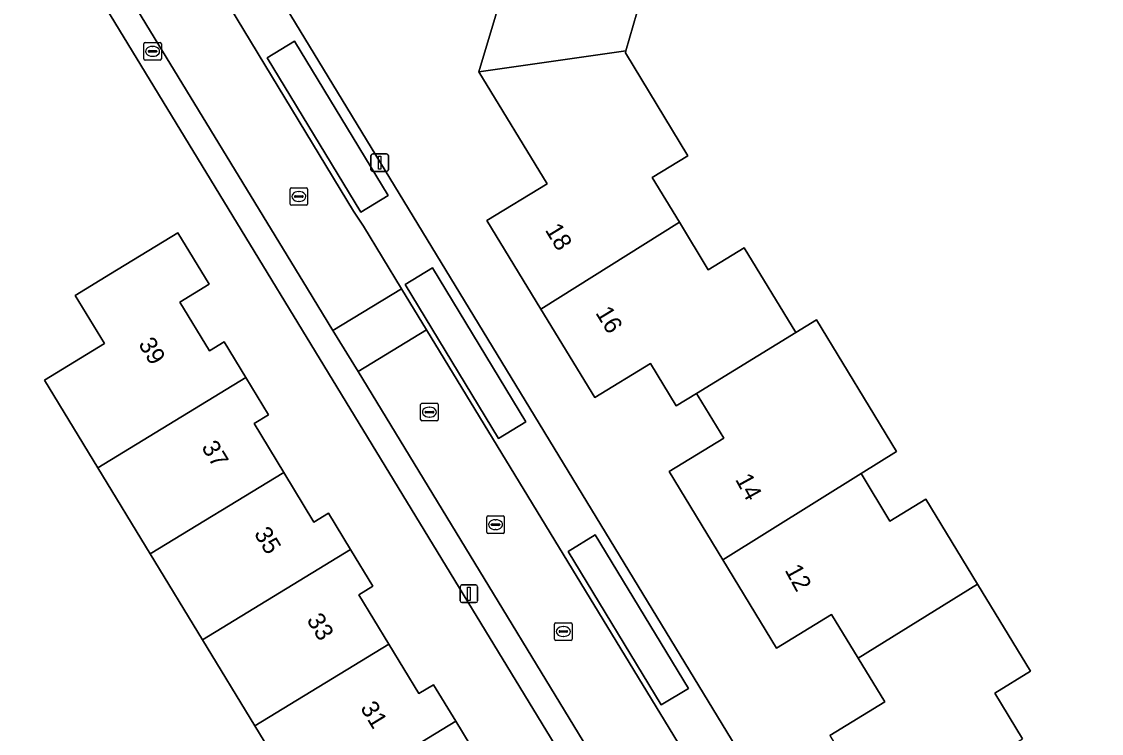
# Model space of a CAD drawing. Extents: x 157767 to 159172, y 387839 to 389425.
# Drawn here: x 158078.5 to 158139.9, y 388509.6 to 388550 of the extents above; entities that cross this region are included whole.
import ezdxf

# ---------------------------------------------------------------- set-up
doc = ezdxf.new("R2010")
doc.units = 0
for name, color, linetype in [('IMGEO_Brandkraan', 7, 'Continuous'), ('IMGEO_Erf', 7, 'Continuous'), ('IMGEO_Kolk', 7, 'Continuous'), ('IMGEO_Lichtmast', 7, 'Continuous'), ('IMGEO_Pand', 7, 'Continuous'), ('IMGEO_Pand_nummerreeks', 7, 'Continuous'), ('IMGEO_Parkeervlak_open', 7, 'Continuous'), ('IMGEO_Rijbaan_lokaal_open', 7, 'Continuous'), ('IMGEO_Rioolput', 7, 'Continuous'), ('IMGEO_Voetpad_open', 7, 'Continuous')]:
    doc.layers.add(name, color=color, linetype=linetype)

msp = doc.modelspace()

# ---------------------------------------------------------------- linework, layer by layer
at = {"layer": 'IMGEO_Brandkraan'}
for p, q in [((158085.419, 388547.904), (158085.419, 388548.756)), ((158085.494, 388548.83), (158086.346, 388548.83)), ((158086.42, 388548.756), (158086.42, 388547.904)), ((158085.678, 388548.324), (158085.678, 388548.336)), ((158086.116, 388548.287), (158085.718, 388548.287)), ((158085.721, 388548.373), (158086.119, 388548.373)), ((158085.93, 388548.05), (158085.905, 388548.05)), ((158085.907, 388548.61), (158085.932, 388548.61)), ((158086.162, 388548.336), (158086.162, 388548.324)), ((158086.346, 388547.83), (158085.494, 388547.83))]:
    msp.add_line(p, q, dxfattribs=at)
for points in [[(158085.419, 388547.904), (158085.419, 388548.756)], [(158085.494, 388548.83), (158086.346, 388548.83)], [(158086.42, 388548.756), (158086.42, 388547.904)], [(158086.346, 388547.83), (158085.494, 388547.83)]]:
    msp.add_lwpolyline(points, dxfattribs=at)
for centre, radius, start, end in [((158085.496, 388548.754), 0.0765, 91.55205, 178.44795), ((158085.496, 388548.754), 0.0765, 91.55205, 178.44795), ((158086.344, 388548.754), 0.0765, 1.55205, 88.44795), ((158086.344, 388548.754), 0.0765, 1.55205, 88.44795), ((158085.718, 388548.333), 0.0403, 85.87752, 175.75265), ((158085.715, 388548.323), 0.0366, 178.93798, 274.71019), ((158086.119, 388548.33), 0.043, 264.86636, 352.45326), ((158086.123, 388548.335), 0.0386, 1.73085, 96.63898), ((158085.496, 388547.906), 0.0765, 181.55205, 268.44795), ((158085.496, 388547.906), 0.0765, 181.55205, 268.44795), ((158086.344, 388547.906), 0.0765, 271.55205, 358.44795), ((158086.344, 388547.906), 0.0765, 271.55205, 358.44795)]:
    msp.add_arc(centre, radius, start, end, dxfattribs=at)
for centre, major_axis, ratio, start_param, end_param in [((158085.906, 388548.33), (-0.387, 0.002), 0.722429, 4.712389, 7.853982), ((158085.931, 388548.33), (-0.39, 0.002), 0.717154, 1.570796, 4.712389)]:
    msp.add_ellipse(centre, major_axis=major_axis, ratio=ratio, start_param=start_param, end_param=end_param, dxfattribs=at)
at = {"layer": 'IMGEO_Erf'}
for points in [[(158114.935, 388440.198), (158118.209, 388434.304), (158121.651, 388436.4), (158122.951, 388434.264), (158119.424, 388432.116), (158121.853, 388427.742), (158122.495, 388426.586), (158149.258, 388442.588), (158114.242, 388500), (158071.868, 388569.477)], [(158091.923, 388553.434), (158124.459, 388500)], [(158124.43, 388509.481), (158127.546, 388511.378), (158126.035, 388513.86), (158124.525, 388516.34), (158121.392, 388514.433), (158118.338, 388519.45), (158115.284, 388524.465), (158118.398, 388526.361), (158116.945, 388528.747), (158116.851, 388528.901), (158115.692, 388528.189), (158114.226, 388530.596), (158111.054, 388528.665), (158107.99, 388533.698), (158104.926, 388538.729), (158108.345, 388540.81), (158104.473, 388547.17), (158106.361, 388553.51)], [(158113.661, 388551.248), (158112.834, 388548.366), (158112.8, 388548.246), (158116.356, 388542.407), (158114.324, 388541.169), (158115.873, 388538.626), (158117.514, 388535.931), (158119.555, 388537.174), (158122.484, 388532.364), (158123.659, 388533.08), (158126.655, 388528.159), (158128.205, 388525.613), (158126.195, 388524.357), (158127.841, 388521.655), (158129.879, 388522.896), (158132.817, 388518.071), (158135.832, 388513.119), (158133.795, 388511.879), (158135.376, 388509.282)], [(158094.705, 388505.132), (158091.73, 388510.017), (158088.755, 388514.902), (158085.781, 388519.787), (158082.806, 388524.673), (158079.768, 388529.662), (158083.183, 388531.742), (158081.52, 388534.473), (158083.524, 388535.693), (158087.357, 388538.026), (158089.134, 388535.107), (158087.47, 388534.094), (158089.16, 388531.319), (158089.996, 388531.829), (158091.229, 388529.803), (158092.515, 388527.691), (158091.69, 388527.189), (158093.379, 388524.415), (158095.095, 388521.598), (158095.918, 388522.099), (158097.177, 388520.032), (158098.444, 388517.951), (158097.646, 388517.465), (158099.353, 388514.661), (158101.063, 388511.852), (158101.887, 388512.354), (158103.151, 388510.278), (158104.403, 388508.221)]]:
    msp.add_lwpolyline(points, dxfattribs=at)
at = {"layer": 'IMGEO_Kolk'}
for p, q in [((158093.734, 388539.662), (158093.734, 388540.514)), ((158093.809, 388540.588), (158094.661, 388540.588)), ((158093.993, 388540.082), (158093.993, 388540.094)), ((158094.431, 388540.045), (158094.033, 388540.045)), ((158094.036, 388540.131), (158094.434, 388540.131)), ((158094.222, 388540.368), (158094.247, 388540.368)), ((158094.477, 388540.094), (158094.477, 388540.082)), ((158094.735, 388540.514), (158094.735, 388539.662)), ((158094.661, 388539.588), (158093.809, 388539.588)), ((158094.245, 388539.808), (158094.22, 388539.808)), ((158101.158, 388527.416), (158101.158, 388528.268)), ((158101.233, 388528.342), (158102.085, 388528.342)), ((158101.417, 388527.836), (158101.417, 388527.848)), ((158101.855, 388527.799), (158101.457, 388527.799)), ((158101.46, 388527.885), (158101.858, 388527.885)), ((158101.646, 388528.122), (158101.671, 388528.122)), ((158101.901, 388527.848), (158101.901, 388527.836)), ((158102.159, 388528.268), (158102.159, 388527.416)), ((158102.085, 388527.342), (158101.233, 388527.342)), ((158101.669, 388527.562), (158101.644, 388527.562)), ((158108.771, 388514.951), (158108.771, 388515.803)), ((158108.846, 388515.877), (158109.698, 388515.877)), ((158109.259, 388515.657), (158109.284, 388515.657)), ((158109.772, 388515.803), (158109.772, 388514.951)), ((158109.698, 388514.877), (158108.846, 388514.877)), ((158109.03, 388515.371), (158109.03, 388515.383)), ((158109.468, 388515.334), (158109.07, 388515.334)), ((158109.073, 388515.42), (158109.471, 388515.42)), ((158109.282, 388515.097), (158109.257, 388515.097)), ((158109.514, 388515.383), (158109.514, 388515.371))]:
    msp.add_line(p, q, dxfattribs=at)
for points in [[(158093.734, 388539.662), (158093.734, 388540.514)], [(158093.809, 388540.588), (158094.661, 388540.588)], [(158094.735, 388540.514), (158094.735, 388539.662)], [(158094.661, 388539.588), (158093.809, 388539.588)], [(158101.158, 388527.416), (158101.158, 388528.268)], [(158101.233, 388528.342), (158102.085, 388528.342)], [(158102.159, 388528.268), (158102.159, 388527.416)], [(158102.085, 388527.342), (158101.233, 388527.342)], [(158108.771, 388514.951), (158108.771, 388515.803)], [(158108.846, 388515.877), (158109.698, 388515.877)], [(158109.772, 388515.803), (158109.772, 388514.951)], [(158109.698, 388514.877), (158108.846, 388514.877)]]:
    msp.add_lwpolyline(points, dxfattribs=at)
for centre, radius, start, end in [((158093.811, 388540.512), 0.0765, 91.55205, 178.44795), ((158093.811, 388540.512), 0.0765, 91.55205, 178.44795), ((158094.033, 388540.091), 0.0403, 85.87752, 175.75265), ((158094.03, 388540.081), 0.0366, 178.93798, 274.71019), ((158094.434, 388540.088), 0.043, 264.86636, 352.45326), ((158094.438, 388540.093), 0.0386, 1.73085, 96.63898), ((158094.659, 388540.512), 0.0765, 1.55205, 88.44795), ((158094.659, 388540.512), 0.0765, 1.55205, 88.44795), ((158093.811, 388539.664), 0.0765, 181.55205, 268.44795), ((158093.811, 388539.664), 0.0765, 181.55205, 268.44795), ((158094.659, 388539.664), 0.0765, 271.55205, 358.44795), ((158094.659, 388539.664), 0.0765, 271.55205, 358.44795), ((158101.235, 388528.266), 0.0765, 91.55205, 178.44795), ((158101.235, 388528.266), 0.0765, 91.55205, 178.44795), ((158101.457, 388527.845), 0.0403, 85.87752, 175.75265), ((158101.454, 388527.835), 0.0366, 178.93798, 274.71019), ((158101.858, 388527.842), 0.043, 264.86636, 352.45326), ((158101.862, 388527.847), 0.0386, 1.73085, 96.63898), ((158102.083, 388528.266), 0.0765, 1.55205, 88.44795), ((158102.083, 388528.266), 0.0765, 1.55205, 88.44795), ((158101.235, 388527.418), 0.0765, 181.55205, 268.44795), ((158101.235, 388527.418), 0.0765, 181.55205, 268.44795), ((158102.083, 388527.418), 0.0765, 271.55205, 358.44795), ((158102.083, 388527.418), 0.0765, 271.55205, 358.44795), ((158108.848, 388515.801), 0.0765, 91.55205, 178.44795), ((158108.848, 388515.801), 0.0765, 91.55205, 178.44795), ((158109.696, 388515.801), 0.0765, 1.55205, 88.44795), ((158109.696, 388515.801), 0.0765, 1.55205, 88.44795), ((158108.848, 388514.953), 0.0765, 181.55205, 268.44795), ((158108.848, 388514.953), 0.0765, 181.55205, 268.44795), ((158109.07, 388515.38), 0.0403, 85.87752, 175.75265), ((158109.067, 388515.37), 0.0366, 178.93798, 274.71019), ((158109.471, 388515.377), 0.043, 264.86636, 352.45326), ((158109.475, 388515.382), 0.0386, 1.73085, 96.63898), ((158109.696, 388514.953), 0.0765, 271.55205, 358.44795), ((158109.696, 388514.953), 0.0765, 271.55205, 358.44795)]:
    msp.add_arc(centre, radius, start, end, dxfattribs=at)
for centre, major_axis, ratio, start_param, end_param in [((158094.221, 388540.088), (-0.387, 0.002), 0.722429, 4.712389, 7.853982), ((158094.246, 388540.088), (-0.39, 0.002), 0.717154, 1.570796, 4.712389), ((158101.645, 388527.842), (-0.387, 0.002), 0.722429, 4.712389, 7.853982), ((158101.67, 388527.842), (-0.39, 0.002), 0.717154, 1.570796, 4.712389), ((158109.258, 388515.377), (-0.387, 0.002), 0.722429, 4.712389, 7.853982), ((158109.283, 388515.377), (-0.39, 0.002), 0.717154, 1.570796, 4.712389)]:
    msp.add_ellipse(centre, major_axis=major_axis, ratio=ratio, start_param=start_param, end_param=end_param, dxfattribs=at)
at = {"layer": 'IMGEO_Lichtmast'}
for p, q in [((158098.435, 388542.512), (158099.225, 388542.512)), ((158099.225, 388542.512), (158098.435, 388542.512)), ((158098.335, 388541.612), (158098.335, 388542.412)), ((158098.335, 388542.412), (158098.335, 388541.612)), ((158099.325, 388542.412), (158099.325, 388541.612)), ((158099.325, 388541.612), (158099.325, 388542.412)), ((158099.225, 388541.512), (158098.435, 388541.512)), ((158098.435, 388541.512), (158099.225, 388541.512)), ((158103.508, 388518.022), (158104.298, 388518.022)), ((158104.298, 388518.022), (158103.508, 388518.022)), ((158103.408, 388517.122), (158103.408, 388517.922)), ((158103.408, 388517.922), (158103.408, 388517.122)), ((158104.398, 388517.922), (158104.398, 388517.122)), ((158104.398, 388517.122), (158104.398, 388517.922)), ((158104.298, 388517.022), (158103.508, 388517.022)), ((158103.508, 388517.022), (158104.298, 388517.022))]:
    msp.add_line(p, q, dxfattribs=at)
for points in [[(158098.755, 388542.387), (158098.905, 388542.387), (158098.905, 388541.637), (158098.755, 388541.637), (158098.755, 388542.387)], [(158103.828, 388517.897), (158103.978, 388517.897), (158103.978, 388517.147), (158103.828, 388517.147), (158103.828, 388517.897)]]:
    msp.add_lwpolyline(points, dxfattribs=at)
for centre, start, end in [((158098.435, 388542.412), 90, 180), ((158098.435, 388542.412), 90, 180), ((158099.225, 388542.412), 0, 90), ((158099.225, 388542.412), 360, 90), ((158098.435, 388541.612), 180, 270), ((158098.435, 388541.612), 180, 270), ((158099.225, 388541.612), 270, 0), ((158099.225, 388541.612), 270, 0), ((158103.508, 388517.922), 90, 180), ((158103.508, 388517.922), 90, 180), ((158104.298, 388517.922), 0, 90), ((158104.298, 388517.922), 360, 90), ((158103.508, 388517.122), 180, 270), ((158103.508, 388517.122), 180, 270), ((158104.298, 388517.122), 270, 0), ((158104.298, 388517.122), 270, 0)]:
    msp.add_arc(centre, 0.1, start, end, dxfattribs=at)
at = {"layer": 'IMGEO_Pand'}
for points in [[(158107.242, 388559.325), (158106.315, 388556.229), (158105.345, 388556.464), (158104.585, 388553.941), (158106.361, 388553.51), (158104.473, 388547.17), (158112.834, 388548.366), (158113.661, 388551.248), (158114.027, 388551.16), (158115.719, 388556.741)], [(158115.873, 388538.626), (158114.324, 388541.169), (158116.356, 388542.407), (158112.8, 388548.246), (158112.834, 388548.366), (158104.473, 388547.17), (158108.345, 388540.81), (158104.926, 388538.729), (158107.99, 388533.698)], [(158119.555, 388537.174), (158117.514, 388535.931), (158115.873, 388538.626), (158107.99, 388533.698), (158111.054, 388528.665), (158114.226, 388530.596), (158115.692, 388528.189), (158116.851, 388528.901), (158122.484, 388532.364)], [(158091.229, 388529.803), (158089.996, 388531.829), (158089.16, 388531.319), (158087.47, 388534.094), (158089.134, 388535.107), (158087.357, 388538.026), (158083.524, 388535.693), (158081.52, 388534.473), (158083.183, 388531.742), (158079.768, 388529.662), (158082.806, 388524.673)], [(158126.655, 388528.159), (158123.659, 388533.08), (158122.484, 388532.364), (158116.851, 388528.901), (158116.945, 388528.747), (158118.398, 388526.361), (158115.284, 388524.465), (158118.338, 388519.45), (158126.195, 388524.357), (158128.205, 388525.613)], [(158091.229, 388529.803), (158082.806, 388524.673), (158085.781, 388519.787), (158093.379, 388524.415), (158091.69, 388527.189), (158092.515, 388527.691)], [(158088.755, 388514.902), (158097.177, 388520.032), (158095.918, 388522.099), (158095.095, 388521.598), (158093.379, 388524.415), (158085.781, 388519.787)], [(158118.338, 388519.45), (158121.392, 388514.433), (158124.525, 388516.34), (158126.035, 388513.86), (158132.817, 388518.071), (158129.879, 388522.896), (158127.841, 388521.655), (158126.195, 388524.357)], [(158088.755, 388514.902), (158091.73, 388510.017), (158099.353, 388514.661), (158097.646, 388517.465), (158098.444, 388517.951), (158097.177, 388520.032)], [(158127.478, 388504.475), (158135.376, 388509.282), (158133.795, 388511.879), (158135.832, 388513.119), (158132.817, 388518.071), (158126.035, 388513.86), (158127.546, 388511.378), (158124.43, 388509.481)], [(158103.151, 388510.278), (158101.887, 388512.354), (158101.063, 388511.852), (158099.353, 388514.661), (158091.73, 388510.017), (158094.705, 388505.132)], [(158103.151, 388510.278), (158094.705, 388505.132), (158097.742, 388500.144), (158105.361, 388504.783), (158103.575, 388507.717), (158104.403, 388508.221)]]:
    msp.add_lwpolyline(points, close=True, dxfattribs=at)
at = {"layer": 'IMGEO_Parkeervlak_open'}
for points in [[(158097.766, 388539.205), (158099.321, 388540.136), (158093.98, 388548.912), (158092.437, 388547.972)], [(158105.595, 388526.335), (158107.138, 388527.29), (158101.84, 388536.031), (158100.28, 388535.092)], [(158114.837, 388511.208), (158116.397, 388512.143), (158111.086, 388520.87), (158109.54, 388519.92)]]:
    msp.add_lwpolyline(points, close=True, dxfattribs=at)
at = {"layer": 'IMGEO_Rijbaan_lokaal_open'}
for points in [[(158088.768, 388553.399), (158084.853, 388551.014), (158094.733, 388534.845), (158096.176, 388532.478), (158100.068, 388534.851), (158097.907, 388538.397), (158097.342, 388539.257)], [(158097.602, 388530.139), (158101.494, 388532.512), (158100.068, 388534.851), (158096.176, 388532.478)], [(158097.602, 388530.139), (158115.979, 388500), (158124.39, 388486.206), (158128.272, 388488.572), (158121.307, 388500), (158101.494, 388532.512)]]:
    msp.add_lwpolyline(points, close=True, dxfattribs=at)
at = {"layer": 'IMGEO_Rioolput'}
for p, q in [((158104.916, 388521.024), (158104.916, 388521.876)), ((158104.991, 388521.95), (158105.843, 388521.95)), ((158105.404, 388521.73), (158105.429, 388521.73)), ((158105.917, 388521.876), (158105.917, 388521.024)), ((158105.175, 388521.444), (158105.175, 388521.456)), ((158105.613, 388521.407), (158105.215, 388521.407)), ((158105.218, 388521.493), (158105.616, 388521.493)), ((158105.427, 388521.17), (158105.402, 388521.17)), ((158105.659, 388521.456), (158105.659, 388521.444)), ((158105.843, 388520.95), (158104.991, 388520.95))]:
    msp.add_line(p, q, dxfattribs=at)
for points in [[(158104.916, 388521.024), (158104.916, 388521.876)], [(158104.991, 388521.95), (158105.843, 388521.95)], [(158105.917, 388521.876), (158105.917, 388521.024)], [(158105.843, 388520.95), (158104.991, 388520.95)]]:
    msp.add_lwpolyline(points, dxfattribs=at)
for centre, radius, start, end in [((158104.993, 388521.874), 0.0765, 91.55205, 178.44795), ((158104.993, 388521.874), 0.0765, 91.55205, 178.44795), ((158105.841, 388521.874), 0.0765, 1.55205, 88.44795), ((158105.841, 388521.874), 0.0765, 1.55205, 88.44795), ((158104.993, 388521.026), 0.0765, 181.55205, 268.44795), ((158104.993, 388521.026), 0.0765, 181.55205, 268.44795), ((158105.215, 388521.453), 0.0403, 85.87752, 175.75265), ((158105.212, 388521.443), 0.0366, 178.93798, 274.71019), ((158105.616, 388521.45), 0.043, 264.86636, 352.45326), ((158105.62, 388521.455), 0.0386, 1.73085, 96.63898), ((158105.841, 388521.026), 0.0765, 271.55205, 358.44795), ((158105.841, 388521.026), 0.0765, 271.55205, 358.44795)]:
    msp.add_arc(centre, radius, start, end, dxfattribs=at)
for centre, major_axis, ratio, start_param, end_param in [((158105.403, 388521.45), (-0.387, 0.002), 0.722429, 4.712389, 7.853982), ((158105.428, 388521.45), (-0.39, 0.002), 0.717154, 1.570796, 4.712389)]:
    msp.add_ellipse(centre, major_axis=major_axis, ratio=ratio, start_param=start_param, end_param=end_param, dxfattribs=at)
at = {"layer": 'IMGEO_Voetpad_open'}
msp.add_lwpolyline([(158071.868, 388569.477), (158114.242, 388500), (158149.258, 388442.588), (158149.402, 388442.676), (158150.899, 388440.222), (158151.9, 388440.83), (158150.371, 388443.318), (158150.494, 388443.392), (158125.821, 388483.858), (158124.39, 388486.206), (158115.979, 388500), (158097.602, 388530.139), (158096.176, 388532.478), (158094.733, 388534.845), (158084.853, 388551.014), (158078.779, 388560.955), (158097.656, 388572.467), (158106.093, 388600.404), (158106.836, 388602.865), (158112.707, 388622.305)], dxfattribs=at)
for points in [[(158091.923, 388553.434), (158088.768, 388553.399), (158097.342, 388539.257), (158097.907, 388538.397), (158100.068, 388534.851), (158101.494, 388532.512), (158121.307, 388500), (158128.272, 388488.572), (158129.703, 388486.224), (158131.734, 388482.891), (158135.292, 388482.21), (158124.459, 388500)], [(158097.766, 388539.205), (158092.437, 388547.972), (158093.98, 388548.912), (158099.321, 388540.136)], [(158101.84, 388536.031), (158107.138, 388527.29), (158105.595, 388526.335), (158100.28, 388535.092)], [(158111.086, 388520.87), (158116.397, 388512.143), (158114.837, 388511.208), (158109.54, 388519.92)]]:
    msp.add_lwpolyline(points, close=True, dxfattribs=at)

# ---------------------------------------------------------------- texts
at = {"layer": 'IMGEO_Pand_nummerreeks'}
for s, rotation, p in [('18', 301.33736, (158108.202, 388538.193)), ('16', 301.33485, (158111.072, 388533.481)), ('39', 301.34179, (158085.084, 388531.706)), ('37', 301.38533, (158088.669, 388525.847)), ('14', 298.66487, (158119.021, 388524.024)), ('35', 301.38533, (158091.66, 388520.943)), ('12', 298.66593, (158121.838, 388518.869)), ('33', 301.38533, (158094.652, 388516.039)), ('31', 301.38533, (158097.702, 388511.039))]:
    msp.add_text(s, height=1, rotation=rotation, dxfattribs=at).set_placement(p)

doc.saveas('drawing.dxf')
